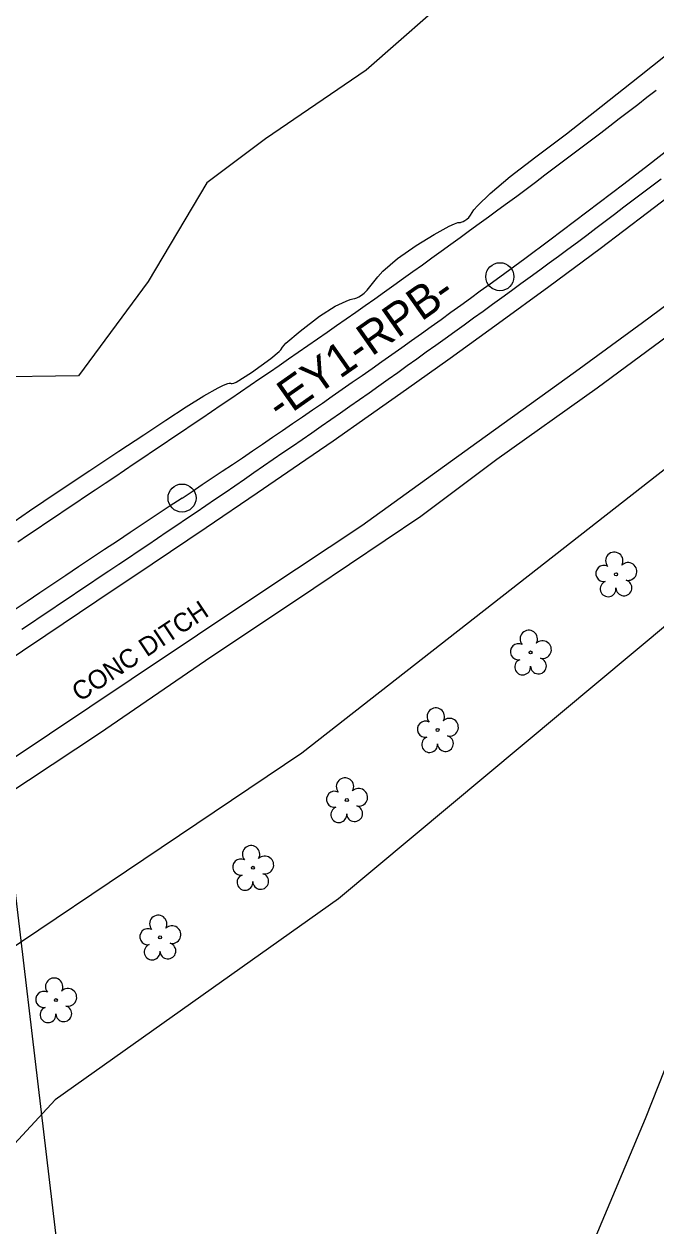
# Model space of a CAD drawing. Extents: x 2074109 to 2077820, y 741079 to 746031.
# Drawn here: x 2075564.6 to 2075699.8, y 743972 to 744229 of the extents above; entities that cross this region are included whole.
import ezdxf

# ---------------------------------------------------------------- set-up
doc = ezdxf.new("R2010")
doc.units = 0
for name, color, linetype in [('Exist Horizontal Alignment', 7, 'Continuous'), ('Exist Horizontal Alignment Direction Label', 7, 'Continuous'), ('Exist Horizontal Alignment Point', 7, 'Continuous'), ('Exist Roads EOP', 7, 'Continuous'), ('Exist Roads EOT', 7, 'Continuous'), ('Exist Structure Minor Paved Ditch or Gutter', 7, 'Continuous'), ('Exist Structure Minor Paved Ditch or Gutter Text', 7, 'Continuous'), ('Exist Structure Minor Pipes RCP 48 Inch', 7, 'Continuous'), ('Exist Utilities Power UG Cable SUE LOS B', 7, 'Continuous'), ('Exist Vegetation Hedge Row', 7, 'Continuous'), ('Exist Vegetation Tree CELL', 7, 'Continuous'), ('Exist Vegetation Woods Line', 7, 'Continuous')]:
    doc.layers.add(name, color=color, linetype=linetype)

msp = doc.modelspace()

# ---------------------------------------------------------------- linework, layer by layer
at = {"layer": 'Exist Horizontal Alignment'}
for centre, radius, start, end in [((2065746.77, 748969.72), 11283.45, 330.581241, 339.398504), ((2074798.58, 745361.18), 1469.76, 306.18995, 339.08912), ((2074635.06, 745584.69), 1746.69, 303.47052, 306.18995), ((2078143.35, 740278.32), 4614.57, 123.47052, 126.11267)]:
    msp.add_arc(centre, radius, start, end, dxfattribs=at)
at = {"layer": 'Exist Horizontal Alignment Point'}
for centre in [(2075666.42, 744174.99), (2075598.38, 744127.65)]:
    msp.add_circle(centre, 3, dxfattribs=at)
at = {"layer": 'Exist Roads EOP'}
for points in [[(2075560.8, 744121.51), (2075565.71, 744124.93), (2075571.88, 744129.02), (2075578.64, 744133.54), (2075584.88, 744137.7), (2075590.17, 744141.2), (2075594.91, 744144.31), (2075599.28, 744147.14), (2075603.05, 744149.48), (2075606.12, 744151.22), (2075607.28, 744151.79), (2075608.16, 744152.12), (2075608.49, 744152.19), (2075608.75, 744152.21), (2075608.93, 744152.16), (2075609.14, 744152.15), (2075609.49, 744152.25), (2075609.97, 744152.46), (2075613.22, 744154.49), (2075617.38, 744157.51), (2075619.17, 744159.03), (2075619.5, 744159.38), (2075619.88, 744159.94), (2075620.63, 744160.75), (2075623.63, 744163.35), (2075627.8, 744166.56), (2075631.14, 744168.68), (2075633.53, 744169.78), (2075634.37, 744170.1), (2075634.97, 744170.27), (2075635.36, 744170.33), (2075635.56, 744170.38), (2075635.78, 744170.46), (2075636.25, 744170.7), (2075636.78, 744171.04), (2075637.37, 744171.51), (2075638.01, 744172.13), (2075639.44, 744173.88), (2075640.26, 744175), (2075641.37, 744176.21), (2075644.52, 744178.88), (2075648.52, 744181.67), (2075652.34, 744184.05), (2075655.58, 744185.82), (2075656.67, 744186.32), (2075657.07, 744186.47), (2075657.39, 744186.56), (2075657.61, 744186.58), (2075657.79, 744186.58), (2075657.97, 744186.6), (2075658.16, 744186.64), (2075658.35, 744186.7), (2075658.55, 744186.78), (2075658.95, 744187), (2075659.36, 744187.3), (2075659.76, 744187.67), (2075660.13, 744188.13), (2075660.86, 744189.3), (2075661.61, 744190.19), (2075664.36, 744192.82), (2075668.64, 744196.43), (2075674.11, 744200.66), (2075680.66, 744205.59), (2075688.1, 744211.37), (2075696.31, 744217.87), (2075705.04, 744224.77)], [(2075707.34, 744195.77), (2075698.03, 744188.63), (2075687.87, 744180.99), (2075676.88, 744172.86), (2075666.09, 744164.96), (2075655.74, 744157.48), (2075646.45, 744150.84), (2075638.24, 744145.06), (2075630.73, 744139.84), (2075623.5, 744134.88), (2075614.48, 744128.73), (2075603.54, 744121.3), (2075591.96, 744113.49), (2075580.15, 744105.56), (2075569.19, 744098.24), (2075559.13, 744091.55)]]:
    msp.add_lwpolyline(points, dxfattribs=at)
at = {"layer": 'Exist Roads EOT'}
for points in [[(2075699.88, 744214.84), (2075697.9, 744213.32), (2075695.92, 744211.79), (2075693.94, 744210.27), (2075691.96, 744208.75), (2075689.98, 744207.22), (2075688, 744205.7), (2075686.02, 744204.18), (2075684.02, 744202.68), (2075682.02, 744201.18), (2075680.02, 744199.68), (2075678.02, 744198.18), (2075676.03, 744196.68), (2075674.03, 744195.18), (2075672.03, 744193.68), (2075670.03, 744192.18), (2075668.02, 744190.7), (2075666, 744189.23), (2075663.98, 744187.76), (2075661.96, 744186.29), (2075659.94, 744184.81), (2075657.92, 744183.34), (2075655.9, 744181.87), (2075653.87, 744180.41), (2075651.85, 744178.95), (2075649.82, 744177.49), (2075647.79, 744176.04), (2075645.76, 744174.58), (2075643.73, 744173.12), (2075641.7, 744171.66), (2075639.66, 744170.22), (2075637.61, 744168.79), (2075635.56, 744167.36), (2075633.51, 744165.93), (2075631.46, 744164.5), (2075629.41, 744163.06), (2075627.37, 744161.63), (2075625.32, 744160.21), (2075623.26, 744158.79), (2075621.2, 744157.37), (2075619.14, 744155.96), (2075617.08, 744154.54), (2075615.02, 744153.12), (2075612.96, 744151.71), (2075610.9, 744150.29), (2075608.84, 744148.88), (2075606.77, 744147.49), (2075604.69, 744146.09), (2075602.62, 744144.7), (2075600.55, 744143.31), (2075598.47, 744141.91), (2075596.4, 744140.52), (2075594.33, 744139.12), (2075592.25, 744137.73), (2075590.18, 744136.33), (2075588.11, 744134.94), (2075586.03, 744133.55), (2075583.96, 744132.15), (2075581.89, 744130.76), (2075579.81, 744129.36), (2075577.74, 744127.97), (2075575.66, 744126.58), (2075573.59, 744125.19), (2075571.51, 744123.79), (2075569.44, 744122.4), (2075567.36, 744121.01), (2075565.29, 744119.61), (2075563.22, 744118.22)], [(2075700.94, 744195.87), (2075698.95, 744194.36), (2075696.96, 744192.85), (2075694.96, 744191.35), (2075692.97, 744189.84), (2075690.98, 744188.33), (2075688.99, 744186.82), (2075686.99, 744185.31), (2075685, 744183.81), (2075683, 744182.3), (2075680.99, 744180.83), (2075678.97, 744179.35), (2075676.95, 744177.88), (2075674.94, 744176.4), (2075672.92, 744174.93), (2075670.9, 744173.45), (2075668.89, 744171.97), (2075666.87, 744170.5), (2075664.85, 744169.03), (2075662.82, 744167.57), (2075660.79, 744166.11), (2075658.77, 744164.64), (2075656.74, 744163.18), (2075654.71, 744161.72), (2075652.68, 744160.27), (2075650.64, 744158.82), (2075648.61, 744157.37), (2075646.58, 744155.92), (2075644.54, 744154.46), (2075642.51, 744153.01), (2075640.48, 744151.56), (2075638.43, 744150.12), (2075636.38, 744148.69), (2075634.33, 744147.26), (2075632.28, 744145.83), (2075630.23, 744144.4), (2075628.18, 744142.97), (2075626.13, 744141.54), (2075624.08, 744140.12), (2075622.02, 744138.7), (2075619.96, 744137.29), (2075617.9, 744135.87), (2075615.84, 744134.46), (2075613.78, 744133.04), (2075611.72, 744131.63), (2075609.66, 744130.22), (2075607.59, 744128.8), (2075605.53, 744127.39), (2075603.46, 744125.99), (2075601.39, 744124.59), (2075599.32, 744123.2), (2075597.25, 744121.8), (2075595.18, 744120.4), (2075593.11, 744119), (2075591.04, 744117.6), (2075588.97, 744116.2), (2075586.9, 744114.8), (2075584.82, 744113.41), (2075582.74, 744112.02), (2075580.67, 744110.63), (2075578.59, 744109.24), (2075576.51, 744107.85), (2075574.44, 744106.46), (2075572.36, 744105.07), (2075570.28, 744103.68), (2075568.2, 744102.29), (2075566.13, 744100.9), (2075564.05, 744099.51)]]:
    msp.add_lwpolyline(points, dxfattribs=at)
at = {"layer": 'Exist Structure Minor Paved Ditch or Gutter'}
for points in [[(2075411.44, 743982.03), (2075426.78, 743988.4), (2075440.62, 743994.15), (2075450.87, 743998.58), (2075457.14, 744001.45), (2075462, 744004.06), (2075468.94, 744008.34), (2075483, 744018.69), (2075502.63, 744032.32), (2075526.98, 744048.51), (2075561.15, 744071.27), (2075587.52, 744088.93), (2075615.92, 744107.9), (2075636.89, 744121.79), (2075661.48, 744139.5), (2075682.6, 744154.69), (2075696.98, 744165.18), (2075715.36, 744178.82), (2075732.36, 744192.27), (2075749.86, 744206.47), (2075766.88, 744221.52)], [(2075773.57, 744219.34), (2075752.88, 744201.9), (2075725.45, 744179.61), (2075705.54, 744164.61), (2075687.22, 744151.12), (2075665.75, 744135.87), (2075649.47, 744123.69), (2075626.61, 744108.29), (2075603.41, 744092.8), (2075580.72, 744077.29), (2075560.42, 744063.88), (2075536.19, 744047.58), (2075510.81, 744030.92), (2075480.97, 744010.24), (2075469.41, 744002.69), (2075462.66, 743998.19), (2075458.19, 743995.77), (2075447.97, 743991.11), (2075432.21, 743984.28), (2075417.58, 743978.24), (2075409.83, 743975.03), (2075406.25, 743974.22)]]:
    msp.add_lwpolyline(points, dxfattribs=at)
at = {"layer": 'Exist Structure Minor Pipes RCP 48 Inch'}
msp.add_line((2075542.08, 744215.86), (2075597.15, 743753.38), dxfattribs=at)
at = {"layer": 'Exist Utilities Power UG Cable SUE LOS B'}
msp.add_lwpolyline([(2075533.27, 743615.97), (2075544.83, 743641.27), (2075560.03, 743683.75), (2075587, 743767.88), (2075610.31, 743806.32), (2075628.28, 743837.76), (2075630.55, 743844.53), (2075638.42, 743862.98), (2075655.91, 743905.71), (2075673.35, 743941.84), (2075685.65, 743966.62), (2075697.58, 743994.92), (2075714.14, 744036.7), (2075720.97, 744058.18), (2075730.51, 744093.2), (2075744.47, 744129.88), (2075758.43, 744135.59)], dxfattribs=at)
at = {"layer": 'Exist Vegetation Hedge Row'}
msp.add_lwpolyline([(2075819.04, 744199.24), (2075807.13, 744185.86), (2075800.28, 744186.97), (2075778.9, 744168.21), (2075710.95, 744107.9), (2075631.89, 744041.9), (2075571.23, 743998.96), (2075557.13, 743983.79), (2075546.74, 743977.4), (2075534.56, 743974.43), (2075526.41, 743978.39), (2075517.94, 743988.2), (2075517.53, 743995.81), (2075526.39, 744007.57), (2075624.05, 744073.17), (2075705.84, 744137.08), (2075778.11, 744202.94), (2075776.25, 744208.85), (2075779.75, 744216.85)], dxfattribs=at)
at = {"layer": 'Exist Vegetation Tree CELL'}
for p, q in [((2075691.29, 744111.35), (2075691.29, 744111.35)), ((2075672.99, 744094.63), (2075672.99, 744094.63)), ((2075653.08, 744078.04), (2075653.08, 744078.04)), ((2075633.65, 744063.06), (2075633.65, 744063.06)), ((2075613.55, 744048.57), (2075613.55, 744048.57)), ((2075593.68, 744033.68), (2075593.68, 744033.68)), ((2075571.38, 744020.26), (2075571.38, 744020.26))]:
    msp.add_line(p, q, dxfattribs=at)
for centre in [(2075691.29, 744111.35), (2075672.99, 744094.63), (2075653.08, 744078.04), (2075633.65, 744063.06), (2075613.55, 744048.57), (2075593.68, 744033.68), (2075571.38, 744020.26)]:
    msp.add_circle(centre, 0.326, dxfattribs=at)
for centre, radius, start, end in [((2075690.91, 744114.22), 1.86, 330.1651, 219.7134), ((2075688.69, 744111.51), 1.73, 62.6636, 279.3457), ((2075693.84, 744111.94), 1.9, 257.1011, 134.1999), ((2075692.97, 744108.45), 1.7, 181.2822, 74.56), ((2075689.59, 744108.23), 1.69, 111.5671, 6.231), ((2075672.61, 744097.51), 1.86, 330.1651, 219.7134), ((2075670.39, 744094.79), 1.73, 62.6636, 279.3457), ((2075675.54, 744095.22), 1.9, 257.1011, 134.1999), ((2075671.29, 744091.51), 1.69, 111.5671, 6.231), ((2075674.67, 744091.73), 1.7, 181.2822, 74.56), ((2075652.7, 744080.92), 1.86, 330.1651, 219.7134), ((2075650.48, 744078.2), 1.73, 62.6636, 279.3457), ((2075655.63, 744078.63), 1.9, 257.1011, 134.1999), ((2075654.76, 744075.15), 1.7, 181.2822, 74.56), ((2075651.38, 744074.92), 1.69, 111.5671, 6.231), ((2075633.26, 744065.93), 1.86, 330.1651, 219.7134), ((2075631.04, 744063.21), 1.73, 62.6636, 279.3457), ((2075636.2, 744063.64), 1.9, 257.1011, 134.1999), ((2075631.94, 744059.94), 1.69, 111.5671, 6.231), ((2075635.32, 744060.16), 1.7, 181.2822, 74.56), ((2075613.16, 744051.45), 1.86, 330.1651, 219.7134), ((2075616.1, 744049.16), 1.9, 257.1011, 134.1999), ((2075610.94, 744048.73), 1.73, 62.6636, 279.3457), ((2075611.84, 744045.45), 1.69, 111.5671, 6.231), ((2075615.22, 744045.67), 1.7, 181.2822, 74.56), ((2075593.29, 744036.55), 1.86, 330.1651, 219.7134), ((2075591.07, 744033.83), 1.73, 62.6636, 279.3457), ((2075596.23, 744034.27), 1.9, 257.1011, 134.1999), ((2075591.98, 744030.56), 1.69, 111.5671, 6.231), ((2075595.35, 744030.78), 1.7, 181.2822, 74.56), ((2075571, 744023.13), 1.86, 330.1651, 219.7134), ((2075573.93, 744020.85), 1.9, 257.1011, 134.1999), ((2075568.78, 744020.41), 1.73, 62.6636, 279.3457), ((2075569.68, 744017.14), 1.69, 111.5671, 6.231), ((2075573.06, 744017.36), 1.7, 181.2822, 74.56)]:
    msp.add_arc(centre, radius, start, end, dxfattribs=at)
at = {"layer": 'Exist Vegetation Woods Line'}
msp.add_lwpolyline([(2075680.23, 744252.64), (2075658.01, 744236.93), (2075637.81, 744219.2), (2075616.25, 744204.45), (2075603.67, 744195.04), (2075591.15, 744173.96), (2075576.21, 744153.79), (2075556.35, 744153.49)], dxfattribs=at)

# ---------------------------------------------------------------- texts
at = {"layer": 'Exist Horizontal Alignment Direction Label'}
msp.add_text('-EY1-RPB-', height=7, rotation=35.1377, dxfattribs=at).set_placement((2075619.41, 744144.08))
at = {"layer": 'Exist Structure Minor Paved Ditch or Gutter Text'}
msp.add_text('CONC DITCH', height=4, rotation=33.7368, dxfattribs=at).set_placement((2075576.5, 744083.97))

doc.saveas('drawing.dxf')
